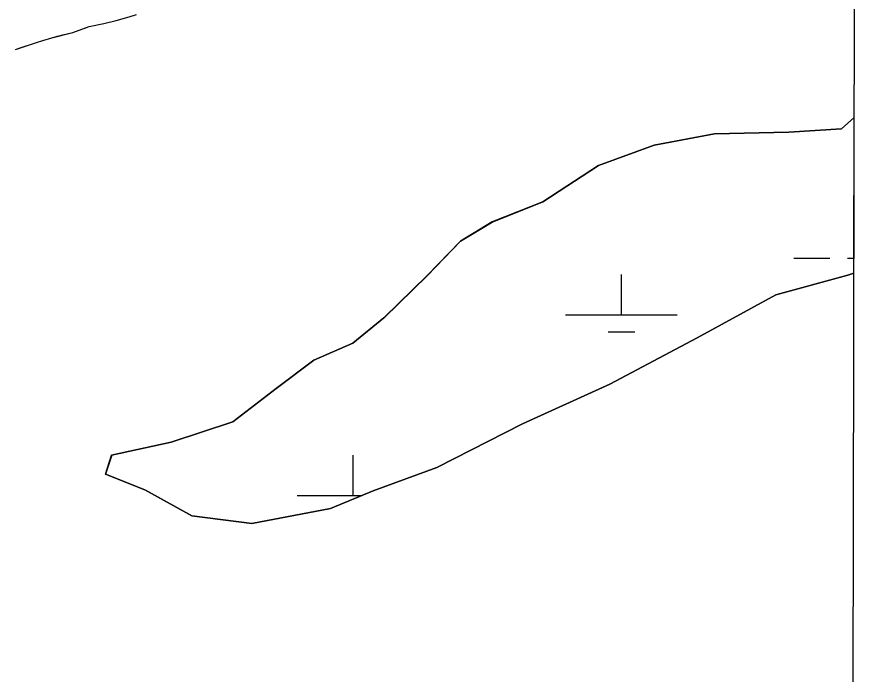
# Model space of a CAD drawing. Extents: x 3161564 to 3199464, y 849354 to 874788.
# Drawn here: x 3196430 to 3197187, y 869321 to 869910 of the extents above; entities that cross this region are included whole.
import ezdxf

# ---------------------------------------------------------------- set-up
doc = ezdxf.new("R2010")
doc.units = 0
for name, color, linetype in [('V-GRID-FRAM', 7, 'Continuous'), ('V-SITE-VEGE', 7, 'Continuous'), ('V-TOPO-SHOR', 7, 'Continuous'), ('V-WETL-SWMP', 7, 'Continuous')]:
    doc.layers.add(name, color=color, linetype=linetype)

msp = doc.modelspace()

# ---------------------------------------------------------------- linework, layer by layer
at = {"layer": 'V-GRID-FRAM'}
msp.add_lwpolyline([(3165819.25, 873007.56), (3197186.66, 872920.88), (3197144.33, 854733.31), (3165761.05, 854820.03), (3165819.25, 873007.56)], dxfattribs=at)
at = {"layer": 'V-SITE-VEGE'}
for p, q in [((3197179.44, 869819.43), (3197168.19, 869809.21)), ((3197179.11, 869680.03), (3197179.44, 869819.43)), ((3197054.34, 869804.85), (3197000.38, 869794.75)), ((3197121.17, 869806.46), (3197054.34, 869804.85)), ((3197168.19, 869809.21), (3197121.17, 869806.46)), ((3197000.38, 869794.75), (3196950.52, 869776.53)), ((3196950.52, 869776.53), (3196900.72, 869744.02)), ((3196900.72, 869744.02), (3196855.33, 869725.88)), ((3196855.33, 869725.88), (3196826.92, 869708.63)), ((3196826.92, 869708.63), (3196797.16, 869678.02)), ((3196797.16, 869678.02), (3196758.31, 869640.09)), ((3197109.48, 869660.63), (3197173.79, 869678.37)), ((3197173.79, 869678.37), (3197179.11, 869680.03)), ((3197039.01, 869622.13), (3197109.48, 869660.63)), ((3196758.31, 869640.09), (3196730.5, 869617.29)), ((3196730.5, 869617.29), (3196695.53, 869602.15)), ((3196960.62, 869580.59), (3197039.01, 869622.13)), ((3196695.53, 869602.15), (3196661.95, 869576.79)), ((3196882.54, 869545.11), (3196960.62, 869580.59)), ((3196661.95, 869576.79), (3196623.1, 869546.9)), ((3196623.1, 869546.9), (3196567.71, 869528.62)), ((3196805.62, 869505.86), (3196882.54, 869545.11)), ((3196567.71, 869528.62), (3196514.42, 869517.08)), ((3196514.42, 869517.08), (3196508.87, 869499.88)), ((3196748.57, 869485.11), (3196805.62, 869505.86)), ((3196508.87, 869499.88), (3196544.29, 869485.9)), ((3196544.29, 869485.9), (3196586.29, 869462.51)), ((3196710.37, 869469.14), (3196748.57, 869485.11)), ((3196639.91, 869455.83), (3196710.37, 869469.14)), ((3196586.29, 869462.51), (3196639.91, 869455.83))]:
    msp.add_line(p, q, dxfattribs=at)
msp.add_lwpolyline([(3196428.38, 869880.55), (3196441.92, 869884.88), (3196447.09, 869886.81), (3196452.87, 869888.35), (3196460.84, 869890.94), (3196479.58, 869895.8), (3196485.36, 869897.74), (3196494.3, 869901.16), (3196507.49, 869903.68), (3196518.66, 869906.35), (3196530.02, 869909.63), (3196536.59, 869911.79)], dxfattribs=at)
at = {"layer": 'V-TOPO-SHOR'}
for points in [[(3196428.38, 869880.55), (3196431.56, 869881.63), (3196435.35, 869882.72), (3196441.92, 869884.88), (3196447.09, 869886.81), (3196452.87, 869888.35), (3196460.84, 869890.94), (3196465.82, 869892.26), (3196470.81, 869893.59), (3196479.58, 869895.8), (3196485.36, 869897.74), (3196490.53, 869899.67), (3196494.3, 869901.16), (3196507.49, 869903.68), (3196518.66, 869906.35), (3196530.02, 869909.63), (3196536.59, 869911.79)], [(3196661.95, 869576.79), (3196695.53, 869602.15), (3196730.5, 869617.29), (3196758.31, 869640.09), (3196797.16, 869678.02), (3196826.92, 869708.63), (3196855.33, 869725.88), (3196900.72, 869744.02), (3196950.52, 869776.53), (3197000.38, 869794.75), (3197054.34, 869804.85), (3197121.17, 869806.46), (3197168.19, 869809.21), (3197179.44, 869819.43)], [(3197179.11, 869680.03), (3197173.79, 869678.37), (3197109.48, 869660.63), (3197039.01, 869622.13), (3196960.62, 869580.59)], [(3196960.62, 869580.59), (3196882.54, 869545.11), (3196805.62, 869505.86), (3196748.57, 869485.11), (3196710.37, 869469.14), (3196639.91, 869455.83), (3196586.29, 869462.51), (3196544.29, 869485.9), (3196508.87, 869499.88), (3196514.42, 869517.08), (3196567.71, 869528.62), (3196623.1, 869546.9), (3196661.95, 869576.79)]]:
    msp.add_lwpolyline(points, dxfattribs=at)
at = {"layer": 'V-WETL-SWMP'}
for p, q in [((3196494.3, 869901.16), (3196507.49, 869903.68)), ((3196507.49, 869903.68), (3196518.66, 869906.35)), ((3196518.66, 869906.35), (3196530.02, 869909.63)), ((3196470.81, 869893.59), (3196479.58, 869895.8)), ((3196479.58, 869895.8), (3196485.36, 869897.74)), ((3196485.36, 869897.74), (3196490.53, 869899.67)), ((3196490.53, 869899.67), (3196494.3, 869901.16)), ((3196447.09, 869886.81), (3196452.87, 869888.35)), ((3196452.87, 869888.35), (3196460.84, 869890.94)), ((3196460.84, 869890.94), (3196470.81, 869893.59)), ((3196428.38, 869880.55), (3196431.56, 869881.63)), ((3196431.56, 869881.63), (3196435.35, 869882.72)), ((3196435.35, 869882.72), (3196441.92, 869884.88)), ((3196441.92, 869884.88), (3196447.09, 869886.81)), ((3197179.44, 869819.44), (3197168.18, 869809.21)), ((3197179.11, 869680.03), (3197179.44, 869819.44)), ((3197054.37, 869804.85), (3197000.41, 869794.75)), ((3197121.17, 869806.46), (3197054.37, 869804.85)), ((3197168.18, 869809.21), (3197121.17, 869806.46)), ((3197000.41, 869794.75), (3196950.57, 869776.53)), ((3196950.57, 869776.53), (3196900.79, 869744.02)), ((3196900.79, 869744.02), (3196855.41, 869725.89)), ((3196855.41, 869725.89), (3196827.01, 869708.64)), ((3196827.01, 869708.64), (3196797.26, 869678.02)), ((3197125.66, 869693.59), (3197157.65, 869693.59)), ((3197173.65, 869693.59), (3197179.15, 869693.59)), ((3196797.26, 869678.02), (3196758.43, 869640.1)), ((3196971.09, 869642.85), (3196971.09, 869678.85)), ((3197109.49, 869660.63), (3197173.78, 869678.36)), ((3197173.78, 869678.36), (3197179.11, 869680.03)), ((3197039.04, 869622.14), (3197109.49, 869660.63)), ((3196758.43, 869640.1), (3196730.62, 869617.3)), ((3196921.1, 869642.85), (3197021.08, 869642.85)), ((3196959.09, 869627.42), (3196983.09, 869627.42)), ((3196730.62, 869617.3), (3196695.67, 869602.15)), ((3196960.68, 869580.59), (3197039.04, 869622.14)), ((3196695.67, 869602.15), (3196662.1, 869576.8)), ((3196882.62, 869545.12), (3196960.68, 869580.59)), ((3196662.1, 869576.8), (3196623.26, 869546.91)), ((3196623.26, 869546.91), (3196567.88, 869528.63)), ((3196805.73, 869505.87), (3196882.62, 869545.12)), ((3196567.88, 869528.63), (3196514.61, 869517.09)), ((3196514.61, 869517.09), (3196509.07, 869499.88)), ((3196730.65, 869480.99), (3196730.65, 869516.99)), ((3196748.69, 869485.12), (3196805.73, 869505.87)), ((3196509.07, 869499.88), (3196544.47, 869485.91)), ((3196544.47, 869485.91), (3196586.46, 869462.51)), ((3196680.66, 869480.99), (3196738.81, 869480.99)), ((3196710.5, 869469.15), (3196748.69, 869485.12)), ((3196640.06, 869455.83), (3196710.5, 869469.15)), ((3196586.46, 869462.51), (3196640.06, 869455.83))]:
    msp.add_line(p, q, dxfattribs=at)

doc.saveas('drawing.dxf')
